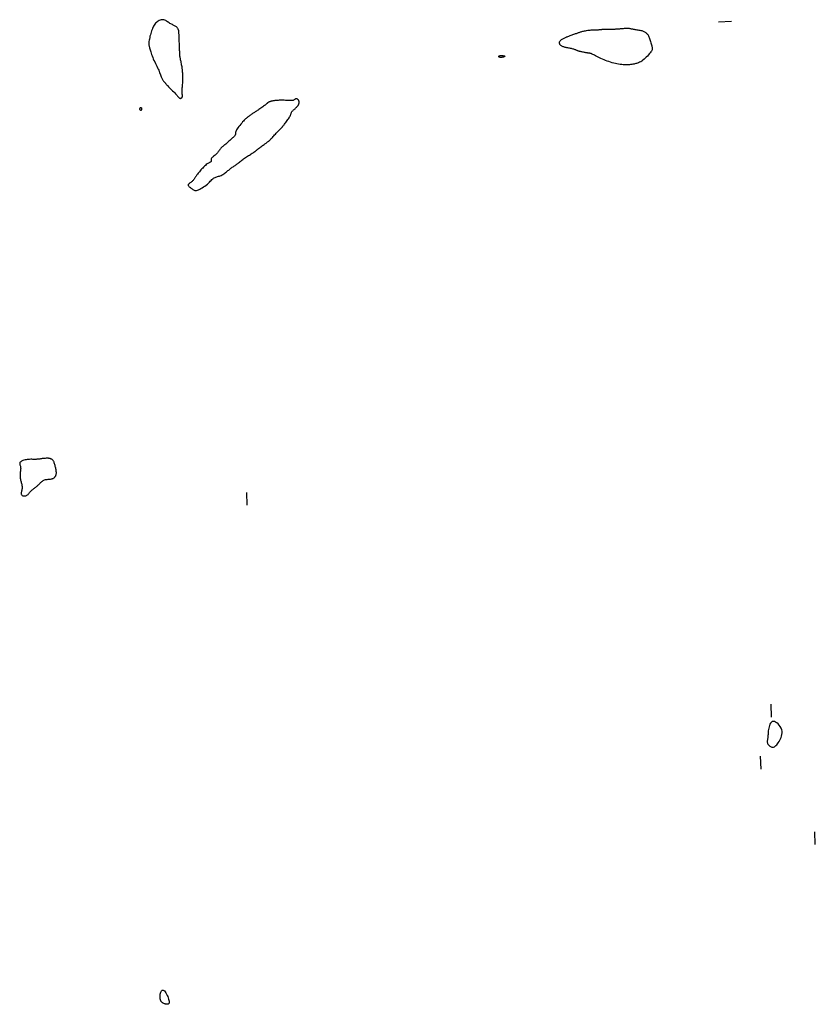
# Model space of a CAD drawing. Header units: millimetres. Extents: x 32690613 to 32693367, y 5343692 to 5344708.
# Tile 992 of 1009: x 32693237 to 32693299, y 5344543 to 5344619. Entities that reach past the tile are written whole.
import ezdxf

# ---------------------------------------------------------------- set-up
doc = ezdxf.new("R2010")
doc.units = ezdxf.units.MM
doc.header["$LTSCALE"] = 20
doc.layers.add('02-DGM_HL_491.00', color=62, linetype='Continuous')
doc.layers.add('02-DGM_HL_491.50', color=72, linetype='Continuous')

msp = doc.modelspace()

# ---------------------------------------------------------------- linework, layer by layer
at = {"layer": '02-DGM_HL_491.00', "elevation": 491, "flags": 128}
msp.add_lwpolyline([(32693248.114, 5344615.602), (32693248.157, 5344615.502), (32693248.196, 5344615.407), (32693248.23, 5344615.317), (32693248.262, 5344615.232), (32693248.291, 5344615.153), (32693248.319, 5344615.078), (32693248.346, 5344615.009), (32693248.373, 5344614.945), (32693248.401, 5344614.886), (32693248.429, 5344614.832), (32693248.457, 5344614.783), (32693248.485, 5344614.74), (32693248.511, 5344614.701), (32693248.536, 5344614.667), (32693248.559, 5344614.637), (32693248.579, 5344614.612), (32693248.597, 5344614.592), (32693248.612, 5344614.575), (32693248.625, 5344614.561), (32693248.636, 5344614.549), (32693248.646, 5344614.539), (32693248.654, 5344614.53), (32693248.661, 5344614.521), (32693248.668, 5344614.511), (32693248.675, 5344614.5), (32693248.683, 5344614.487), (32693248.695, 5344614.47), (32693248.71, 5344614.448), (32693248.733, 5344614.42), (32693248.763, 5344614.385), (32693248.803, 5344614.342), (32693248.853, 5344614.289), (32693248.916, 5344614.227), (32693248.989, 5344614.156), (32693249.069, 5344614.079), (32693249.152, 5344613.998), (32693249.237, 5344613.915), (32693249.32, 5344613.834), (32693249.398, 5344613.755), (32693249.468, 5344613.681), (32693249.528, 5344613.614), (32693249.579, 5344613.555), (32693249.622, 5344613.502), (32693249.659, 5344613.457), (32693249.691, 5344613.419), (32693249.72, 5344613.388), (32693249.747, 5344613.363), (32693249.773, 5344613.345), (32693249.8, 5344613.334), (32693249.827, 5344613.329), (32693249.855, 5344613.329), (32693249.881, 5344613.334), (32693249.906, 5344613.344), (32693249.929, 5344613.357), (32693249.949, 5344613.374), (32693249.966, 5344613.395), (32693249.978, 5344613.417), (32693249.988, 5344613.442), (32693249.994, 5344613.468), (32693249.997, 5344613.495), (32693249.998, 5344613.524), (32693249.997, 5344613.553), (32693249.994, 5344613.581), (32693249.991, 5344613.61), (32693249.986, 5344613.637), (32693249.981, 5344613.666), (32693249.976, 5344613.696), (32693249.972, 5344613.729), (32693249.969, 5344613.766), (32693249.966, 5344613.809), (32693249.966, 5344613.859), (32693249.967, 5344613.917), (32693249.971, 5344613.984), (32693249.977, 5344614.06), (32693249.984, 5344614.141), (32693249.992, 5344614.228), (32693250.001, 5344614.319), (32693250.009, 5344614.411), (32693250.016, 5344614.505), (32693250.021, 5344614.598), (32693250.025, 5344614.688), (32693250.027, 5344614.777), (32693250.028, 5344614.862), (32693250.027, 5344614.944), (32693250.026, 5344615.022), (32693250.024, 5344615.097), (32693250.021, 5344615.166), (32693250.019, 5344615.231), (32693250.017, 5344615.291), (32693250.014, 5344615.348), (32693250.011, 5344615.402), (32693250.007, 5344615.456), (32693250.003, 5344615.511), (32693249.996, 5344615.568), (32693249.988, 5344615.63), (32693249.978, 5344615.697), (32693249.966, 5344615.771), (32693249.952, 5344615.849), (32693249.937, 5344615.931), (32693249.921, 5344616.014), (32693249.905, 5344616.096), (32693249.889, 5344616.175), (32693249.874, 5344616.249), (32693249.86, 5344616.315), (32693249.848, 5344616.372), (32693249.838, 5344616.422), (32693249.829, 5344616.464), (32693249.822, 5344616.5), (32693249.816, 5344616.532), (32693249.811, 5344616.559), (32693249.807, 5344616.584), (32693249.804, 5344616.607), (32693249.801, 5344616.63), (32693249.799, 5344616.654), (32693249.797, 5344616.68), (32693249.795, 5344616.709), (32693249.793, 5344616.744), (32693249.792, 5344616.784), (32693249.79, 5344616.833), (32693249.787, 5344616.89), (32693249.785, 5344616.958), (32693249.782, 5344617.034), (32693249.778, 5344617.119), (32693249.775, 5344617.209), (32693249.771, 5344617.306), (32693249.767, 5344617.405), (32693249.763, 5344617.508), (32693249.759, 5344617.612), (32693249.755, 5344617.716), (32693249.751, 5344617.818), (32693249.747, 5344617.918), (32693249.743, 5344618.014), (32693249.74, 5344618.105), (32693249.737, 5344618.19), (32693249.734, 5344618.266), (32693249.731, 5344618.334), (32693249.729, 5344618.391), (32693249.726, 5344618.44), (32693249.724, 5344618.481), (32693249.72, 5344618.517), (32693249.716, 5344618.549), (32693249.71, 5344618.579), (32693249.702, 5344618.608), (32693249.691, 5344618.638), (32693249.678, 5344618.67), (32693249.662, 5344618.704), (32693249.643, 5344618.739), (32693249.62, 5344618.774), (32693249.593, 5344618.809), (32693249.562, 5344618.844), (32693249.526, 5344618.877), (32693249.486, 5344618.908), (32693249.441, 5344618.936), (32693249.391, 5344618.963), (32693249.337, 5344618.988), (32693249.28, 5344619.014), (32693249.221, 5344619.042), (32693249.159, 5344619.071), (32693249.096, 5344619.103), (32693249.032, 5344619.14), (32693248.968, 5344619.182), (32693248.903, 5344619.226), (32693248.838, 5344619.271), (32693248.772, 5344619.314), (32693248.704, 5344619.354), (32693248.636, 5344619.387), (32693248.565, 5344619.411), (32693248.493, 5344619.425), (32693248.419, 5344619.426), (32693248.343, 5344619.415), (32693248.268, 5344619.393), (32693248.193, 5344619.361), (32693248.12, 5344619.32), (32693248.049, 5344619.271), (32693247.982, 5344619.215), (32693247.92, 5344619.152), (32693247.862, 5344619.085), (32693247.81, 5344619.013), (32693247.762, 5344618.935), (32693247.718, 5344618.853), (32693247.677, 5344618.765), (32693247.639, 5344618.672), (32693247.604, 5344618.575), (32693247.571, 5344618.472), (32693247.54, 5344618.364), (32693247.51, 5344618.253), (32693247.483, 5344618.142), (32693247.458, 5344618.033), (32693247.436, 5344617.927), (32693247.418, 5344617.828), (32693247.404, 5344617.738), (32693247.394, 5344617.659), (32693247.389, 5344617.591), (32693247.388, 5344617.534), (32693247.391, 5344617.485), (32693247.398, 5344617.44), (32693247.407, 5344617.396), (32693247.42, 5344617.351), (32693247.435, 5344617.301), (32693247.452, 5344617.244), (32693247.471, 5344617.177), (32693247.492, 5344617.101), (32693247.516, 5344617.016), (32693247.543, 5344616.924), (32693247.573, 5344616.826), (32693247.608, 5344616.722), (32693247.646, 5344616.614), (32693247.69, 5344616.502), (32693247.738, 5344616.389), (32693247.791, 5344616.273), (32693247.846, 5344616.157), (32693247.902, 5344616.042), (32693247.959, 5344615.927), (32693248.014, 5344615.815), (32693248.066, 5344615.707)], close=True, dxfattribs=at)
msp.add_lwpolyline([(32693254.956, 5344582.788), (32693254.995, 5344581.789)], dxfattribs=at)
at = {"layer": '02-DGM_HL_491.50', "elevation": 491.5, "flags": 128}
for points in [[(32693292.56, 5344619.284), (32693291.561, 5344619.245)], [(32693295.667, 5344565.364), (32693295.628, 5344566.364)], [(32693294.785, 5344562.328), (32693294.824, 5344561.328)], [(32693299.055, 5344555.489), (32693299.016, 5344556.488)]]:
    msp.add_lwpolyline(points, dxfattribs=at)
for points in [[(32693280.533, 5344618.368), (32693280.59, 5344618.389), (32693280.644, 5344618.409), (32693280.695, 5344618.428), (32693280.745, 5344618.445), (32693280.796, 5344618.462), (32693280.848, 5344618.478), (32693280.903, 5344618.494), (32693280.962, 5344618.51), (32693281.027, 5344618.527), (32693281.096, 5344618.543), (32693281.171, 5344618.559), (32693281.249, 5344618.574), (32693281.33, 5344618.589), (32693281.415, 5344618.602), (32693281.502, 5344618.613), (32693281.591, 5344618.623), (32693281.681, 5344618.631), (32693281.771, 5344618.636), (32693281.86, 5344618.641), (32693281.948, 5344618.644), (32693282.031, 5344618.646), (32693282.11, 5344618.648), (32693282.184, 5344618.651), (32693282.25, 5344618.653), (32693282.308, 5344618.656), (32693282.36, 5344618.66), (32693282.405, 5344618.665), (32693282.445, 5344618.669), (32693282.48, 5344618.674), (32693282.512, 5344618.678), (32693282.542, 5344618.682), (32693282.57, 5344618.686), (32693282.598, 5344618.689), (32693282.626, 5344618.691), (32693282.657, 5344618.692), (32693282.69, 5344618.694), (32693282.728, 5344618.694), (32693282.772, 5344618.695), (32693282.822, 5344618.695), (32693282.88, 5344618.696), (32693282.947, 5344618.696), (32693283.02, 5344618.697), (32693283.099, 5344618.697), (32693283.179, 5344618.698), (32693283.26, 5344618.698), (32693283.339, 5344618.699), (32693283.413, 5344618.7), (32693283.481, 5344618.702), (32693283.541, 5344618.703), (32693283.594, 5344618.705), (32693283.642, 5344618.707), (32693283.688, 5344618.709), (32693283.734, 5344618.713), (32693283.782, 5344618.717), (32693283.834, 5344618.721), (32693283.892, 5344618.727), (32693283.958, 5344618.734), (32693284.031, 5344618.741), (32693284.108, 5344618.748), (32693284.188, 5344618.755), (32693284.269, 5344618.761), (32693284.348, 5344618.765), (32693284.424, 5344618.768), (32693284.494, 5344618.767), (32693284.557, 5344618.764), (32693284.615, 5344618.759), (32693284.669, 5344618.751), (32693284.721, 5344618.741), (32693284.772, 5344618.73), (32693284.824, 5344618.719), (32693284.88, 5344618.707), (32693284.94, 5344618.695), (32693285.006, 5344618.683), (32693285.077, 5344618.672), (32693285.151, 5344618.66), (32693285.228, 5344618.649), (32693285.306, 5344618.637), (32693285.383, 5344618.623), (32693285.458, 5344618.609), (32693285.53, 5344618.594), (32693285.598, 5344618.576), (32693285.661, 5344618.557), (32693285.72, 5344618.536), (32693285.774, 5344618.513), (32693285.825, 5344618.487), (32693285.872, 5344618.458), (32693285.916, 5344618.427), (32693285.956, 5344618.392), (32693285.994, 5344618.355), (32693286.029, 5344618.313), (32693286.061, 5344618.268), (32693286.092, 5344618.218), (32693286.122, 5344618.164), (32693286.15, 5344618.104), (32693286.178, 5344618.039), (32693286.206, 5344617.968), (32693286.234, 5344617.892), (32693286.262, 5344617.811), (32693286.289, 5344617.727), (32693286.315, 5344617.643), (32693286.339, 5344617.561), (32693286.36, 5344617.482), (32693286.379, 5344617.408), (32693286.395, 5344617.342), (32693286.407, 5344617.284), (32693286.415, 5344617.233), (32693286.416, 5344617.186), (32693286.411, 5344617.142), (32693286.398, 5344617.096), (32693286.377, 5344617.047), (32693286.346, 5344616.993), (32693286.304, 5344616.93), (32693286.251, 5344616.858), (32693286.188, 5344616.778), (32693286.117, 5344616.693), (32693286.039, 5344616.605), (32693285.955, 5344616.518), (32693285.869, 5344616.433), (32693285.78, 5344616.354), (32693285.692, 5344616.283), (32693285.604, 5344616.222), (32693285.519, 5344616.171), (32693285.435, 5344616.129), (32693285.355, 5344616.094), (32693285.278, 5344616.065), (32693285.205, 5344616.042), (32693285.135, 5344616.022), (32693285.071, 5344616.006), (32693285.011, 5344615.991), (32693284.955, 5344615.978), (32693284.899, 5344615.967), (32693284.844, 5344615.957), (32693284.785, 5344615.949), (32693284.722, 5344615.942), (32693284.652, 5344615.937), (32693284.573, 5344615.933), (32693284.485, 5344615.93), (32693284.388, 5344615.93), (32693284.282, 5344615.931), (32693284.17, 5344615.936), (32693284.053, 5344615.944), (32693283.931, 5344615.956), (32693283.807, 5344615.972), (32693283.681, 5344615.994), (32693283.555, 5344616.02), (32693283.429, 5344616.052), (32693283.303, 5344616.088), (32693283.178, 5344616.129), (32693283.052, 5344616.173), (32693282.928, 5344616.219), (32693282.804, 5344616.269), (32693282.682, 5344616.321), (32693282.561, 5344616.374), (32693282.442, 5344616.428), (32693282.328, 5344616.481), (32693282.22, 5344616.533), (32693282.119, 5344616.582), (32693282.027, 5344616.628), (32693281.945, 5344616.668), (32693281.875, 5344616.703), (32693281.817, 5344616.732), (32693281.771, 5344616.755), (32693281.734, 5344616.772), (32693281.705, 5344616.785), (32693281.68, 5344616.795), (32693281.66, 5344616.802), (32693281.64, 5344616.808), (32693281.62, 5344616.812), (32693281.598, 5344616.817), (32693281.572, 5344616.821), (32693281.544, 5344616.826), (32693281.511, 5344616.831), (32693281.474, 5344616.837), (32693281.433, 5344616.844), (32693281.387, 5344616.851), (32693281.335, 5344616.86), (32693281.278, 5344616.869), (32693281.217, 5344616.88), (32693281.154, 5344616.891), (32693281.09, 5344616.903), (32693281.026, 5344616.915), (32693280.965, 5344616.927), (32693280.909, 5344616.939), (32693280.858, 5344616.95), (32693280.814, 5344616.96), (32693280.776, 5344616.97), (32693280.743, 5344616.979), (32693280.714, 5344616.989), (32693280.686, 5344616.999), (32693280.658, 5344617.01), (32693280.63, 5344617.021), (32693280.599, 5344617.034), (32693280.564, 5344617.048), (32693280.526, 5344617.064), (32693280.484, 5344617.081), (32693280.438, 5344617.098), (32693280.389, 5344617.116), (32693280.335, 5344617.133), (32693280.278, 5344617.151), (32693280.216, 5344617.167), (32693280.151, 5344617.183), (32693280.084, 5344617.198), (32693280.014, 5344617.213), (32693279.943, 5344617.227), (32693279.873, 5344617.241), (32693279.804, 5344617.255), (32693279.737, 5344617.268), (32693279.673, 5344617.283), (32693279.613, 5344617.297), (32693279.557, 5344617.313), (32693279.505, 5344617.329), (32693279.458, 5344617.347), (32693279.414, 5344617.368), (32693279.375, 5344617.39), (32693279.339, 5344617.416), (32693279.308, 5344617.444), (32693279.28, 5344617.476), (32693279.257, 5344617.51), (32693279.239, 5344617.547), (32693279.227, 5344617.586), (32693279.221, 5344617.626), (32693279.222, 5344617.666), (32693279.231, 5344617.706), (32693279.247, 5344617.745), (32693279.272, 5344617.784), (32693279.304, 5344617.82), (32693279.343, 5344617.855), (32693279.386, 5344617.889), (32693279.433, 5344617.92), (32693279.483, 5344617.95), (32693279.533, 5344617.977), (32693279.584, 5344618.003), (32693279.633, 5344618.026), (32693279.681, 5344618.047), (32693279.73, 5344618.068), (32693279.779, 5344618.087), (32693279.83, 5344618.106), (32693279.883, 5344618.126), (32693279.939, 5344618.146), (32693279.999, 5344618.168), (32693280.062, 5344618.191), (32693280.129, 5344618.216), (32693280.198, 5344618.242), (32693280.268, 5344618.268), (32693280.337, 5344618.294), (32693280.406, 5344618.32), (32693280.471, 5344618.344)], [(32693274.705, 5344616.502), (32693274.663, 5344616.502), (32693274.627, 5344616.506), (32693274.595, 5344616.513), (32693274.568, 5344616.522), (32693274.547, 5344616.533), (32693274.532, 5344616.546), (32693274.522, 5344616.56), (32693274.519, 5344616.574), (32693274.521, 5344616.588), (32693274.53, 5344616.601), (32693274.544, 5344616.614), (32693274.564, 5344616.625), (32693274.59, 5344616.635), (32693274.621, 5344616.643), (32693274.658, 5344616.648), (32693274.699, 5344616.652), (32693274.745, 5344616.652), (32693274.793, 5344616.649), (32693274.84, 5344616.645), (32693274.885, 5344616.637), (32693274.924, 5344616.628), (32693274.956, 5344616.618), (32693274.977, 5344616.605), (32693274.985, 5344616.592), (32693274.978, 5344616.577), (32693274.958, 5344616.563), (32693274.928, 5344616.548), (32693274.889, 5344616.534), (32693274.845, 5344616.522), (32693274.798, 5344616.512), (32693274.75, 5344616.505)], [(32693255.538, 5344609.157), (32693255.597, 5344609.199), (32693255.651, 5344609.239), (32693255.703, 5344609.279), (32693255.753, 5344609.32), (32693255.802, 5344609.36), (32693255.852, 5344609.401), (32693255.904, 5344609.443), (32693255.959, 5344609.487), (32693256.017, 5344609.531), (32693256.079, 5344609.577), (32693256.142, 5344609.622), (32693256.205, 5344609.667), (32693256.268, 5344609.712), (32693256.329, 5344609.754), (32693256.387, 5344609.795), (32693256.44, 5344609.832), (32693256.488, 5344609.866), (32693256.531, 5344609.897), (32693256.57, 5344609.926), (32693256.604, 5344609.952), (32693256.636, 5344609.977), (32693256.664, 5344610), (32693256.691, 5344610.023), (32693256.715, 5344610.044), (32693256.739, 5344610.066), (32693256.763, 5344610.089), (32693256.788, 5344610.114), (32693256.815, 5344610.142), (32693256.845, 5344610.174), (32693256.88, 5344610.211), (32693256.92, 5344610.254), (32693256.967, 5344610.304), (32693257.02, 5344610.362), (32693257.079, 5344610.426), (32693257.142, 5344610.494), (32693257.207, 5344610.563), (32693257.272, 5344610.633), (32693257.336, 5344610.7), (32693257.396, 5344610.763), (32693257.451, 5344610.82), (32693257.499, 5344610.868), (32693257.541, 5344610.91), (32693257.577, 5344610.945), (32693257.609, 5344610.975), (32693257.636, 5344611.001), (32693257.661, 5344611.025), (32693257.683, 5344611.046), (32693257.703, 5344611.068), (32693257.723, 5344611.09), (32693257.743, 5344611.114), (32693257.764, 5344611.14), (32693257.787, 5344611.169), (32693257.812, 5344611.203), (32693257.842, 5344611.242), (32693257.876, 5344611.287), (32693257.915, 5344611.338), (32693257.96, 5344611.397), (32693258.01, 5344611.462), (32693258.063, 5344611.532), (32693258.117, 5344611.604), (32693258.17, 5344611.678), (32693258.221, 5344611.752), (32693258.267, 5344611.824), (32693258.307, 5344611.893), (32693258.34, 5344611.957), (32693258.367, 5344612.017), (32693258.389, 5344612.072), (32693258.407, 5344612.124), (32693258.425, 5344612.172), (32693258.443, 5344612.217), (32693258.462, 5344612.259), (32693258.485, 5344612.299), (32693258.513, 5344612.336), (32693258.545, 5344612.372), (32693258.579, 5344612.406), (32693258.616, 5344612.438), (32693258.654, 5344612.469), (32693258.692, 5344612.5), (32693258.729, 5344612.529), (32693258.764, 5344612.559), (32693258.797, 5344612.587), (32693258.826, 5344612.616), (32693258.853, 5344612.644), (32693258.877, 5344612.672), (32693258.9, 5344612.7), (32693258.921, 5344612.727), (32693258.939, 5344612.753), (32693258.957, 5344612.779), (32693258.973, 5344612.805), (32693258.988, 5344612.83), (32693259.002, 5344612.855), (32693259.013, 5344612.879), (32693259.024, 5344612.904), (32693259.032, 5344612.93), (32693259.038, 5344612.956), (32693259.043, 5344612.982), (32693259.045, 5344613.01), (32693259.044, 5344613.038), (32693259.042, 5344613.067), (32693259.036, 5344613.095), (32693259.028, 5344613.123), (32693259.017, 5344613.151), (32693259.003, 5344613.177), (32693258.986, 5344613.202), (32693258.966, 5344613.225), (32693258.943, 5344613.247), (32693258.918, 5344613.265), (32693258.891, 5344613.28), (32693258.864, 5344613.29), (32693258.837, 5344613.297), (32693258.811, 5344613.298), (32693258.786, 5344613.293), (32693258.762, 5344613.283), (32693258.739, 5344613.267), (32693258.714, 5344613.249), (32693258.686, 5344613.229), (32693258.654, 5344613.208), (32693258.615, 5344613.189), (32693258.568, 5344613.173), (32693258.511, 5344613.161), (32693258.443, 5344613.155), (32693258.366, 5344613.153), (32693258.28, 5344613.156), (32693258.189, 5344613.161), (32693258.092, 5344613.167), (32693257.992, 5344613.174), (32693257.891, 5344613.18), (32693257.789, 5344613.184), (32693257.69, 5344613.185), (32693257.593, 5344613.184), (32693257.499, 5344613.18), (32693257.409, 5344613.175), (32693257.324, 5344613.168), (32693257.245, 5344613.16), (32693257.172, 5344613.152), (32693257.106, 5344613.143), (32693257.047, 5344613.134), (32693256.996, 5344613.125), (32693256.951, 5344613.116), (32693256.911, 5344613.108), (32693256.877, 5344613.099), (32693256.846, 5344613.091), (32693256.818, 5344613.083), (32693256.793, 5344613.076), (32693256.769, 5344613.068), (32693256.747, 5344613.06), (32693256.727, 5344613.053), (32693256.707, 5344613.045), (32693256.688, 5344613.036), (32693256.67, 5344613.026), (32693256.652, 5344613.016), (32693256.635, 5344613.004), (32693256.617, 5344612.99), (32693256.599, 5344612.975), (32693256.578, 5344612.957), (32693256.554, 5344612.936), (32693256.526, 5344612.912), (32693256.492, 5344612.883), (32693256.452, 5344612.85), (32693256.404, 5344612.812), (32693256.348, 5344612.769), (32693256.285, 5344612.721), (32693256.217, 5344612.671), (32693256.145, 5344612.619), (32693256.072, 5344612.566), (32693255.999, 5344612.514), (32693255.929, 5344612.465), (32693255.862, 5344612.419), (32693255.8, 5344612.378), (32693255.742, 5344612.341), (32693255.689, 5344612.306), (32693255.638, 5344612.274), (32693255.588, 5344612.243), (32693255.54, 5344612.212), (32693255.491, 5344612.18), (32693255.44, 5344612.146), (32693255.387, 5344612.11), (32693255.333, 5344612.072), (32693255.279, 5344612.033), (32693255.225, 5344611.995), (32693255.172, 5344611.956), (32693255.122, 5344611.92), (32693255.076, 5344611.885), (32693255.033, 5344611.854), (32693254.996, 5344611.826), (32693254.961, 5344611.801), (32693254.929, 5344611.775), (32693254.896, 5344611.746), (32693254.86, 5344611.714), (32693254.821, 5344611.674), (32693254.775, 5344611.626), (32693254.721, 5344611.568), (32693254.659, 5344611.497), (32693254.589, 5344611.416), (32693254.516, 5344611.328), (32693254.441, 5344611.236), (32693254.369, 5344611.142), (32693254.302, 5344611.05), (32693254.242, 5344610.963), (32693254.194, 5344610.882), (32693254.159, 5344610.811), (32693254.135, 5344610.749), (32693254.121, 5344610.695), (32693254.112, 5344610.648), (32693254.108, 5344610.606), (32693254.105, 5344610.569), (32693254.102, 5344610.534), (32693254.094, 5344610.502), (32693254.081, 5344610.471), (32693254.062, 5344610.439), (32693254.037, 5344610.408), (32693254.007, 5344610.375), (32693253.972, 5344610.34), (32693253.931, 5344610.303), (32693253.886, 5344610.262), (32693253.837, 5344610.218), (32693253.783, 5344610.169), (32693253.726, 5344610.117), (32693253.666, 5344610.062), (32693253.604, 5344610.005), (32693253.541, 5344609.948), (32693253.477, 5344609.891), (32693253.415, 5344609.836), (32693253.353, 5344609.784), (32693253.294, 5344609.735), (32693253.236, 5344609.689), (32693253.181, 5344609.645), (32693253.129, 5344609.602), (32693253.078, 5344609.559), (32693253.031, 5344609.516), (32693252.985, 5344609.471), (32693252.943, 5344609.424), (32693252.903, 5344609.375), (32693252.865, 5344609.324), (32693252.828, 5344609.271), (32693252.791, 5344609.217), (32693252.753, 5344609.163), (32693252.714, 5344609.11), (32693252.671, 5344609.059), (32693252.625, 5344609.011), (32693252.575, 5344608.965), (32693252.522, 5344608.921), (32693252.468, 5344608.88), (32693252.416, 5344608.841), (32693252.367, 5344608.803), (32693252.322, 5344608.765), (32693252.284, 5344608.728), (32693252.255, 5344608.69), (32693252.236, 5344608.652), (32693252.225, 5344608.614), (32693252.22, 5344608.576), (32693252.22, 5344608.54), (32693252.22, 5344608.506), (32693252.22, 5344608.474), (32693252.217, 5344608.446), (32693252.209, 5344608.423), (32693252.193, 5344608.404), (32693252.171, 5344608.387), (32693252.141, 5344608.372), (32693252.106, 5344608.356), (32693252.064, 5344608.337), (32693252.016, 5344608.314), (32693251.963, 5344608.283), (32693251.904, 5344608.244), (32693251.841, 5344608.195), (32693251.775, 5344608.137), (32693251.706, 5344608.073), (32693251.636, 5344608.003), (32693251.566, 5344607.93), (32693251.497, 5344607.856), (32693251.431, 5344607.783), (32693251.369, 5344607.712), (32693251.312, 5344607.645), (32693251.259, 5344607.582), (32693251.21, 5344607.522), (32693251.166, 5344607.465), (32693251.125, 5344607.41), (32693251.086, 5344607.358), (32693251.051, 5344607.306), (32693251.018, 5344607.256), (32693250.986, 5344607.205), (32693250.956, 5344607.156), (32693250.925, 5344607.107), (32693250.894, 5344607.059), (32693250.861, 5344607.013), (32693250.826, 5344606.968), (32693250.787, 5344606.926), (32693250.744, 5344606.885), (32693250.697, 5344606.847), (32693250.647, 5344606.811), (32693250.597, 5344606.776), (32693250.549, 5344606.743), (32693250.507, 5344606.711), (32693250.472, 5344606.679), (32693250.448, 5344606.648), (32693250.437, 5344606.616), (32693250.44, 5344606.583), (32693250.456, 5344606.55), (32693250.484, 5344606.516), (32693250.52, 5344606.481), (32693250.563, 5344606.447), (32693250.61, 5344606.411), (32693250.659, 5344606.376), (32693250.708, 5344606.34), (32693250.756, 5344606.305), (32693250.802, 5344606.271), (32693250.85, 5344606.241), (32693250.9, 5344606.217), (32693250.954, 5344606.199), (32693251.013, 5344606.19), (32693251.08, 5344606.193), (32693251.155, 5344606.208), (32693251.241, 5344606.237), (32693251.334, 5344606.278), (32693251.433, 5344606.33), (32693251.535, 5344606.391), (32693251.638, 5344606.458), (32693251.739, 5344606.53), (32693251.837, 5344606.605), (32693251.928, 5344606.681), (32693252.012, 5344606.756), (32693252.088, 5344606.829), (32693252.158, 5344606.899), (32693252.223, 5344606.965), (32693252.285, 5344607.027), (32693252.345, 5344607.082), (32693252.405, 5344607.131), (32693252.465, 5344607.173), (32693252.527, 5344607.206), (32693252.591, 5344607.232), (32693252.656, 5344607.254), (32693252.723, 5344607.273), (32693252.791, 5344607.291), (32693252.859, 5344607.31), (32693252.929, 5344607.333), (32693252.998, 5344607.36), (32693253.067, 5344607.394), (32693253.136, 5344607.434), (32693253.204, 5344607.478), (32693253.272, 5344607.525), (32693253.338, 5344607.575), (32693253.404, 5344607.626), (32693253.467, 5344607.678), (32693253.529, 5344607.727), (32693253.588, 5344607.775), (32693253.646, 5344607.821), (32693253.702, 5344607.865), (32693253.757, 5344607.907), (32693253.811, 5344607.947), (32693253.864, 5344607.987), (32693253.917, 5344608.025), (32693253.97, 5344608.063), (32693254.023, 5344608.1), (32693254.076, 5344608.137), (32693254.13, 5344608.174), (32693254.184, 5344608.212), (32693254.24, 5344608.251), (32693254.297, 5344608.291), (32693254.355, 5344608.333), (32693254.415, 5344608.378), (32693254.476, 5344608.426), (32693254.54, 5344608.476), (32693254.605, 5344608.527), (32693254.672, 5344608.58), (32693254.741, 5344608.633), (32693254.812, 5344608.686), (32693254.884, 5344608.739), (32693254.958, 5344608.791), (32693255.034, 5344608.841), (32693255.11, 5344608.89), (32693255.187, 5344608.938), (32693255.262, 5344608.984), (32693255.336, 5344609.029), (32693255.407, 5344609.073), (32693255.475, 5344609.116)], [(32693246.771, 5344612.625), (32693246.783, 5344612.622), (32693246.794, 5344612.614), (32693246.803, 5344612.602), (32693246.812, 5344612.586), (32693246.818, 5344612.567), (32693246.824, 5344612.546), (32693246.827, 5344612.525), (32693246.829, 5344612.503), (32693246.829, 5344612.482), (32693246.827, 5344612.463), (32693246.823, 5344612.445), (32693246.818, 5344612.429), (32693246.811, 5344612.416), (32693246.802, 5344612.406), (32693246.792, 5344612.399), (32693246.78, 5344612.396), (32693246.767, 5344612.398), (32693246.753, 5344612.404), (32693246.739, 5344612.413), (32693246.725, 5344612.425), (32693246.714, 5344612.44), (32693246.704, 5344612.458), (32693246.697, 5344612.477), (32693246.695, 5344612.498), (32693246.696, 5344612.52), (32693246.701, 5344612.542), (32693246.709, 5344612.563), (32693246.719, 5344612.582), (32693246.731, 5344612.599), (32693246.744, 5344612.612), (32693246.758, 5344612.621)], [(32693237.397, 5344585.091), (32693237.384, 5344585.053), (32693237.382, 5344585.014), (32693237.388, 5344584.973), (32693237.401, 5344584.929), (32693237.416, 5344584.882), (32693237.432, 5344584.832), (32693237.446, 5344584.777), (32693237.455, 5344584.718), (32693237.458, 5344584.653), (32693237.456, 5344584.583), (32693237.449, 5344584.51), (32693237.44, 5344584.433), (32693237.43, 5344584.355), (32693237.42, 5344584.275), (32693237.413, 5344584.195), (32693237.41, 5344584.115), (32693237.411, 5344584.037), (32693237.417, 5344583.96), (32693237.427, 5344583.884), (32693237.44, 5344583.811), (32693237.455, 5344583.739), (32693237.471, 5344583.671), (32693237.488, 5344583.604), (32693237.506, 5344583.541), (32693237.522, 5344583.48), (32693237.537, 5344583.422), (32693237.55, 5344583.366), (32693237.56, 5344583.31), (32693237.567, 5344583.255), (32693237.571, 5344583.198), (32693237.57, 5344583.141), (32693237.564, 5344583.081), (32693237.554, 5344583.019), (32693237.54, 5344582.955), (32693237.525, 5344582.891), (32693237.512, 5344582.828), (32693237.502, 5344582.768), (32693237.498, 5344582.711), (32693237.502, 5344582.66), (32693237.517, 5344582.615), (32693237.544, 5344582.578), (32693237.581, 5344582.549), (32693237.627, 5344582.528), (32693237.678, 5344582.515), (32693237.734, 5344582.51), (32693237.79, 5344582.512), (32693237.846, 5344582.523), (32693237.899, 5344582.541), (32693237.947, 5344582.567), (32693237.991, 5344582.599), (32693238.031, 5344582.636), (32693238.069, 5344582.678), (32693238.106, 5344582.722), (32693238.142, 5344582.767), (32693238.179, 5344582.813), (32693238.218, 5344582.857), (32693238.26, 5344582.899), (32693238.303, 5344582.939), (32693238.348, 5344582.977), (32693238.395, 5344583.014), (32693238.442, 5344583.05), (32693238.489, 5344583.085), (32693238.536, 5344583.12), (32693238.582, 5344583.155), (32693238.627, 5344583.191), (32693238.671, 5344583.227), (32693238.713, 5344583.264), (32693238.756, 5344583.301), (32693238.797, 5344583.34), (32693238.839, 5344583.379), (32693238.88, 5344583.419), (32693238.921, 5344583.46), (32693238.963, 5344583.503), (32693239.006, 5344583.545), (32693239.05, 5344583.587), (32693239.096, 5344583.627), (32693239.145, 5344583.665), (32693239.196, 5344583.699), (32693239.252, 5344583.729), (32693239.311, 5344583.754), (32693239.375, 5344583.774), (32693239.442, 5344583.788), (32693239.511, 5344583.798), (32693239.581, 5344583.806), (32693239.649, 5344583.812), (32693239.716, 5344583.818), (32693239.779, 5344583.824), (32693239.837, 5344583.833), (32693239.888, 5344583.843), (32693239.934, 5344583.857), (32693239.975, 5344583.873), (32693240.01, 5344583.891), (32693240.042, 5344583.912), (32693240.07, 5344583.934), (32693240.095, 5344583.958), (32693240.117, 5344583.983), (32693240.137, 5344584.01), (32693240.155, 5344584.037), (32693240.171, 5344584.066), (32693240.185, 5344584.096), (32693240.196, 5344584.128), (32693240.206, 5344584.16), (32693240.214, 5344584.194), (32693240.219, 5344584.23), (32693240.223, 5344584.266), (32693240.224, 5344584.305), (32693240.223, 5344584.346), (32693240.22, 5344584.39), (32693240.215, 5344584.437), (32693240.208, 5344584.487), (32693240.199, 5344584.542), (32693240.188, 5344584.602), (32693240.175, 5344584.666), (32693240.161, 5344584.734), (32693240.144, 5344584.804), (32693240.126, 5344584.874), (32693240.107, 5344584.944), (32693240.086, 5344585.01), (32693240.065, 5344585.072), (32693240.042, 5344585.128), (32693240.019, 5344585.177), (32693239.995, 5344585.219), (32693239.97, 5344585.255), (32693239.944, 5344585.286), (32693239.917, 5344585.312), (32693239.89, 5344585.334), (32693239.861, 5344585.353), (32693239.832, 5344585.37), (32693239.801, 5344585.385), (32693239.768, 5344585.398), (32693239.733, 5344585.41), (32693239.694, 5344585.419), (32693239.652, 5344585.426), (32693239.604, 5344585.431), (32693239.552, 5344585.433), (32693239.492, 5344585.433), (32693239.427, 5344585.43), (32693239.356, 5344585.425), (32693239.282, 5344585.418), (32693239.207, 5344585.41), (32693239.133, 5344585.401), (32693239.061, 5344585.391), (32693238.994, 5344585.382), (32693238.934, 5344585.374), (32693238.881, 5344585.366), (32693238.834, 5344585.36), (32693238.792, 5344585.355), (32693238.751, 5344585.351), (32693238.709, 5344585.349), (32693238.664, 5344585.347), (32693238.614, 5344585.346), (32693238.556, 5344585.346), (32693238.488, 5344585.347), (32693238.413, 5344585.348), (32693238.331, 5344585.349), (32693238.244, 5344585.349), (32693238.153, 5344585.346), (32693238.062, 5344585.341), (32693237.97, 5344585.333), (32693237.88, 5344585.321), (32693237.794, 5344585.303), (32693237.713, 5344585.282), (32693237.638, 5344585.257), (32693237.57, 5344585.228), (32693237.511, 5344585.197), (32693237.461, 5344585.163), (32693237.423, 5344585.127)], [(32693295.791, 5344565.036), (32693295.714, 5344565.018), (32693295.647, 5344564.974), (32693295.59, 5344564.908), (32693295.542, 5344564.824), (32693295.503, 5344564.728), (32693295.471, 5344564.624), (32693295.446, 5344564.517), (32693295.427, 5344564.41), (32693295.412, 5344564.308), (32693295.402, 5344564.211), (32693295.394, 5344564.119), (32693295.389, 5344564.033), (32693295.385, 5344563.952), (32693295.381, 5344563.876), (32693295.376, 5344563.806), (32693295.369, 5344563.74), (32693295.36, 5344563.68), (32693295.35, 5344563.624), (32693295.34, 5344563.571), (32693295.333, 5344563.52), (32693295.329, 5344563.471), (32693295.331, 5344563.422), (32693295.34, 5344563.373), (32693295.358, 5344563.323), (32693295.386, 5344563.271), (32693295.423, 5344563.219), (32693295.467, 5344563.169), (32693295.518, 5344563.124), (32693295.575, 5344563.086), (32693295.634, 5344563.056), (32693295.696, 5344563.038), (32693295.758, 5344563.033), (32693295.821, 5344563.043), (32693295.882, 5344563.068), (32693295.943, 5344563.106), (32693296.004, 5344563.157), (32693296.064, 5344563.22), (32693296.123, 5344563.293), (32693296.183, 5344563.377), (32693296.242, 5344563.469), (32693296.3, 5344563.569), (32693296.355, 5344563.675), (32693296.404, 5344563.787), (32693296.444, 5344563.904), (32693296.472, 5344564.024), (32693296.485, 5344564.147), (32693296.481, 5344564.27), (32693296.456, 5344564.394), (32693296.409, 5344564.517), (32693296.343, 5344564.635), (32693296.262, 5344564.745), (32693296.171, 5344564.842), (32693296.074, 5344564.924), (32693295.975, 5344564.986), (32693295.88, 5344565.024)], [(32693248.553, 5344543.175), (32693248.513, 5344543.194), (32693248.478, 5344543.214), (32693248.448, 5344543.233), (32693248.421, 5344543.253), (32693248.398, 5344543.273), (32693248.378, 5344543.293), (32693248.361, 5344543.313), (32693248.347, 5344543.333), (32693248.335, 5344543.354), (32693248.324, 5344543.375), (32693248.315, 5344543.396), (32693248.307, 5344543.417), (32693248.3, 5344543.439), (32693248.294, 5344543.462), (32693248.288, 5344543.486), (32693248.282, 5344543.512), (32693248.275, 5344543.538), (32693248.269, 5344543.567), (32693248.264, 5344543.599), (32693248.26, 5344543.634), (32693248.259, 5344543.674), (32693248.26, 5344543.72), (32693248.264, 5344543.772), (32693248.272, 5344543.831), (32693248.284, 5344543.897), (32693248.301, 5344543.967), (32693248.322, 5344544.036), (32693248.348, 5344544.1), (32693248.378, 5344544.154), (32693248.414, 5344544.194), (32693248.454, 5344544.216), (32693248.499, 5344544.215), (32693248.548, 5344544.188), (32693248.601, 5344544.139), (32693248.656, 5344544.071), (32693248.711, 5344543.989), (32693248.764, 5344543.897), (32693248.814, 5344543.799), (32693248.859, 5344543.701), (32693248.898, 5344543.605), (32693248.929, 5344543.517), (32693248.951, 5344543.436), (32693248.966, 5344543.363), (32693248.972, 5344543.299), (32693248.971, 5344543.243), (32693248.961, 5344543.197), (32693248.943, 5344543.16), (32693248.916, 5344543.133), (32693248.882, 5344543.116), (32693248.841, 5344543.108), (32693248.796, 5344543.107), (32693248.747, 5344543.113), (32693248.696, 5344543.124), (32693248.646, 5344543.138), (32693248.598, 5344543.156)]]:
    msp.add_lwpolyline(points, close=True, dxfattribs=at)

doc.saveas('drawing.dxf')
